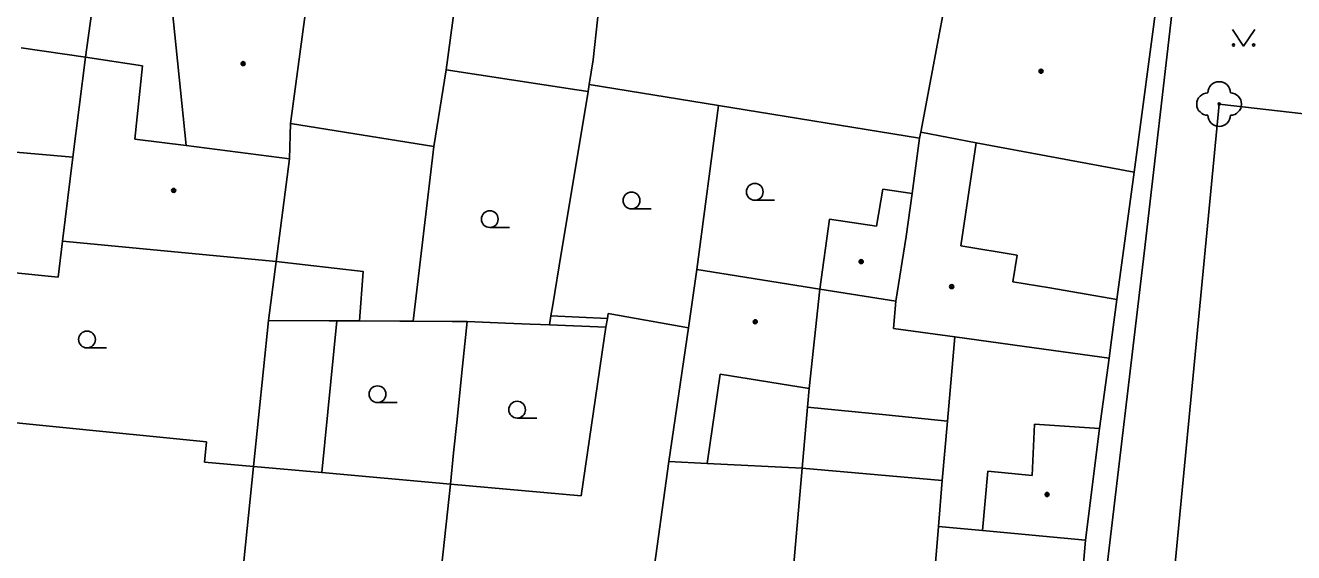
# Model space of a CAD drawing. Extents: x -596229 to -595156, y -1161237 to -1159376.
# Drawn here: x -595246.6 to -595190, y -1160944.6 to -1160921 of the extents above; entities that cross this region are included whole.
import ezdxf

# ---------------------------------------------------------------- set-up
doc = ezdxf.new("R2010")
doc.units = 0
for name, color, linetype in [('DOP - kresba z DSPS bez souradnic', 7, 'Continuous'), ('DOP - rozhrani ploch obecne', 7, 'Continuous'), ('Level 22', 7, 'Continuous'), ('Level 36', 7, 'Continuous'), ('Level 39', 7, 'Continuous'), ('TM - budovy zdene_ betonove - VP', 7, 'Continuous'), ('TM - komunikace - VP', 7, 'Continuous'), ('TM - letecke snimky - pomocna linie', 7, 'Continuous'), ('TM - plot zdeny_ ohradni zed - VP', 7, 'Continuous'), ('TM - rozhrani ploch obecne - VP', 7, 'Continuous')]:
    doc.layers.add(name, color=color, linetype=linetype)

msp = doc.modelspace()

# ---------------------------------------------------------------- linework, layer by layer
at = {"layer": 'DOP - kresba z DSPS bez souradnic'}
for points in [[(-595235.77, -1160934.22), (-595236.44, -1160940.75)], [(-595220.64, -1160934.13), (-595223.16, -1160934.02)]]:
    msp.add_lwpolyline(points, dxfattribs=at)
at = {"layer": 'DOP - rozhrani ploch obecne'}
for points in [[(-595243.94, -1160922.46), (-595243.28, -1160917.71)], [(-595246.81, -1160922.04), (-595243.94, -1160922.46)], [(-595222.42, -1160929.54), (-595221.5, -1160923.98)], [(-595215.68, -1160924.61), (-595216.64, -1160931.94)], [(-595228.38, -1160926.45), (-595229.31, -1160934.26)], [(-595222.7, -1160931.23), (-595222.42, -1160929.54)], [(-595235.77, -1160934.22), (-595235.43, -1160931.58)], [(-595223.08, -1160933.53), (-595222.7, -1160931.23)], [(-595223.16, -1160934.02), (-595223.08, -1160933.53)], [(-595233.06, -1160934.24), (-595235.77, -1160934.22)], [(-595232.71, -1160934.24), (-595233.06, -1160934.24)], [(-595232.25, -1160934.24), (-595232.71, -1160934.24)], [(-595231.7, -1160934.24), (-595232.25, -1160934.24)], [(-595229.91, -1160934.25), (-595231.7, -1160934.24)], [(-595229.31, -1160934.26), (-595229.91, -1160934.25)], [(-595229.31, -1160934.26), (-595227.57, -1160934.27)], [(-595227.57, -1160934.27), (-595226.9, -1160934.27)], [(-595226.9, -1160934.27), (-595227.11, -1160936.26)], [(-595225.18, -1160934.34), (-595226.9, -1160934.27)], [(-595224.09, -1160934.39), (-595225.18, -1160934.34)], [(-595223.63, -1160934.4), (-595224.09, -1160934.39)], [(-595223.23, -1160934.42), (-595223.63, -1160934.4)], [(-595223.23, -1160934.42), (-595223.16, -1160934.02)], [(-595220.71, -1160934.52), (-595223.23, -1160934.42)], [(-595227.11, -1160936.26), (-595227.36, -1160938.78)], [(-595227.36, -1160938.78), (-595227.51, -1160940.14)], [(-595227.51, -1160940.14), (-595227.65, -1160941.54)]]:
    msp.add_lwpolyline(points, dxfattribs=at)
at = {"layer": 'Level 22'}
msp.add_circle((-595193.33, -1160924.55), 0.05, dxfattribs=at)
for centre, start, end in [((-595193.33, -1160924.05), 0, 180), ((-595193.83, -1160924.55), 90, 270), ((-595192.83, -1160924.55), 270, 90), ((-595193.33, -1160925.05), 180, 0)]:
    msp.add_arc(centre, 0.5, start, end, dxfattribs=at)
at = {"layer": 'Level 36'}
for p, q in [((-595219.56, -1160929.235), (-595218.685, -1160929.235)), ((-595214.06, -1160928.845), (-595213.185, -1160928.845)), ((-595225.89, -1160930.065), (-595225.015, -1160930.065)), ((-595243.87, -1160935.445), (-595242.995, -1160935.445)), ((-595230.9, -1160937.895), (-595230.025, -1160937.895)), ((-595224.67, -1160938.585), (-595223.795, -1160938.585))]:
    msp.add_line(p, q, dxfattribs=at)
msp.add_lwpolyline([(-595192.74, -1160921.21), (-595192.24, -1160921.96), (-595191.74, -1160921.21)], dxfattribs=at)
for centre, radius in [((-595192.69, -1160921.91), 0.05), ((-595191.791, -1160921.91), 0.05), ((-595214.06, -1160928.47), 0.375), ((-595219.56, -1160928.86), 0.375), ((-595225.89, -1160929.69), 0.375), ((-595243.87, -1160935.07), 0.375), ((-595230.9, -1160937.52), 0.375), ((-595224.67, -1160938.21), 0.375)]:
    msp.add_circle(centre, radius, dxfattribs=at)
at = {"layer": 'Level 39'}
for centre, radius in [((-595236.9, -1160922.74), 0.09), ((-595236.9, -1160922.74), 0.0398), ((-595201.28, -1160923.08), 0.09), ((-595201.28, -1160923.08), 0.0398), ((-595240, -1160928.41), 0.09), ((-595240, -1160928.41), 0.0398), ((-595209.31, -1160931.59), 0.09), ((-595209.31, -1160931.59), 0.0398), ((-595205.27, -1160932.71), 0.09), ((-595205.27, -1160932.71), 0.0398), ((-595214.04, -1160934.28), 0.09), ((-595214.04, -1160934.28), 0.0398), ((-595201.01, -1160942), 0.09), ((-595201.01, -1160942), 0.0398)]:
    msp.add_circle(centre, radius, dxfattribs=at)
at = {"layer": 'TM - budovy zdene_ betonove - VP'}
for points in [[(-595226.43, -1160912.6), (-595227.84, -1160923.02)], [(-595221.28, -1160922.57), (-595220.3, -1160913.62)], [(-595204.85, -1160916.19), (-595206.65, -1160925.81)], [(-595240.14, -1160919.55), (-595239.44, -1160926.4)], [(-595196.06, -1160919.62), (-595197.13, -1160927.6)], [(-595234.79, -1160925.42), (-595234.13, -1160920.54)], [(-595243.94, -1160922.46), (-595244.5, -1160926.92)], [(-595243.94, -1160922.46), (-595241.39, -1160922.84)], [(-595221.45, -1160923.67), (-595221.28, -1160922.57)], [(-595241.39, -1160922.84), (-595241.74, -1160926.12)], [(-595228.38, -1160926.45), (-595227.84, -1160923.02)], [(-595222, -1160923.91), (-595227.84, -1160923.02)], [(-595221.5, -1160923.98), (-595221.45, -1160923.67)], [(-595221.45, -1160923.67), (-595215.68, -1160924.61)], [(-595222, -1160923.91), (-595221.5, -1160923.98)], [(-595215.68, -1160924.61), (-595206.7, -1160926.07)], [(-595234.83, -1160927), (-595234.79, -1160925.42)], [(-595234.79, -1160925.42), (-595228.38, -1160926.45)], [(-595206.7, -1160926.07), (-595206.65, -1160925.81)], [(-595206.65, -1160925.81), (-595204.18, -1160926.28)], [(-595241.74, -1160926.12), (-595239.44, -1160926.4)], [(-595234.83, -1160927), (-595239.44, -1160926.4)], [(-595206.7, -1160926.07), (-595207.03, -1160928.54)], [(-595204.18, -1160926.28), (-595204.86, -1160930.88)], [(-595204.18, -1160926.28), (-595197.13, -1160927.6)], [(-595244.5, -1160926.92), (-595247.39, -1160926.67)], [(-595244.96, -1160930.67), (-595244.5, -1160926.92)], [(-595235.43, -1160931.58), (-595234.83, -1160927)], [(-595208.35, -1160928.35), (-595208.63, -1160930)], [(-595207.03, -1160928.54), (-595208.35, -1160928.35)], [(-595207.03, -1160928.54), (-595207.3, -1160930.47)], [(-595210.73, -1160929.7), (-595211.16, -1160932.82)], [(-595208.63, -1160930), (-595210.73, -1160929.7)], [(-595207.76, -1160933.36), (-595207.3, -1160930.47)], [(-595245.16, -1160932.28), (-595244.96, -1160930.67)], [(-595235.43, -1160931.58), (-595244.96, -1160930.67)], [(-595202.34, -1160931.3), (-595204.86, -1160930.88)], [(-595254.49, -1160931.35), (-595245.16, -1160932.28)], [(-595202.54, -1160932.49), (-595202.34, -1160931.3)], [(-595216.64, -1160931.94), (-595217.02, -1160934.55)], [(-595211.16, -1160932.82), (-595216.64, -1160931.94)], [(-595200.89, -1160932.77), (-595202.54, -1160932.49)], [(-595197.9, -1160933.28), (-595200.89, -1160932.77)], [(-595211.63, -1160937.26), (-595211.16, -1160932.82)], [(-595211.16, -1160932.82), (-595207.76, -1160933.36)], [(-595198.14, -1160935.08), (-595197.9, -1160933.28)], [(-595207.76, -1160933.36), (-595207.87, -1160934.58)], [(-595220.64, -1160934.13), (-595220.71, -1160934.52)], [(-595220.6, -1160933.91), (-595220.64, -1160934.13)], [(-595217.02, -1160934.55), (-595220.6, -1160933.91)], [(-595221.81, -1160942.06), (-595220.71, -1160934.52)], [(-595217.89, -1160940.52), (-595217.02, -1160934.55)], [(-595207.87, -1160934.58), (-595205.13, -1160934.96)], [(-595205.13, -1160934.96), (-595202.02, -1160935.39)], [(-595202.02, -1160935.39), (-595198.24, -1160935.91)], [(-595198.14, -1160935.08), (-595198.24, -1160935.91)], [(-595215.61, -1160936.62), (-595216.19, -1160940.61)], [(-595211.63, -1160937.26), (-595215.61, -1160936.62)], [(-595251.83, -1160938.32), (-595238.53, -1160939.65)], [(-595201.67, -1160941.15), (-595201.57, -1160938.86)], [(-595201.57, -1160938.86), (-595198.67, -1160939.05)], [(-595198.67, -1160939.05), (-595199.3, -1160944.04)], [(-595238.53, -1160939.65), (-595238.62, -1160940.55)], [(-595238.62, -1160940.55), (-595236.44, -1160940.75)], [(-595219.42, -1160951.55), (-595217.89, -1160940.52)], [(-595216.19, -1160940.61), (-595217.89, -1160940.52)], [(-595216.19, -1160940.61), (-595211.94, -1160940.82)], [(-595236.44, -1160940.75), (-595237.38, -1160949.94)], [(-595236.44, -1160940.75), (-595233.39, -1160941.02)], [(-595233.39, -1160941.02), (-595227.65, -1160941.54)], [(-595211.94, -1160940.82), (-595212.44, -1160946.46)], [(-595203.89, -1160943.61), (-595203.66, -1160940.96)], [(-595203.66, -1160940.96), (-595201.67, -1160941.15)], [(-595227.65, -1160941.54), (-595228.64, -1160950.75)], [(-595227.65, -1160941.54), (-595221.81, -1160942.06)], [(-595206.61, -1160952.62), (-595205.86, -1160943.43)], [(-595205.86, -1160943.43), (-595203.89, -1160943.61)], [(-595203.89, -1160943.61), (-595199.3, -1160944.04)], [(-595199.3, -1160944.04), (-595200.09, -1160953.21)]]:
    msp.add_lwpolyline(points, dxfattribs=at)
at = {"layer": 'TM - komunikace - VP'}
msp.add_lwpolyline([(-595189.55, -1160924.99), (-595193.33, -1160924.55), (-595195.9, -1160951.45), (-595191.88, -1160951.87)], dxfattribs=at)
at = {"layer": 'TM - letecke snimky - pomocna linie'}
for points in [[(-595235.43, -1160931.58), (-595231.54, -1160932.04), (-595231.7, -1160934.24)], [(-595232.71, -1160934.24), (-595233.39, -1160941.02)], [(-595205.46, -1160938.72), (-595205.13, -1160934.96)], [(-595211.7, -1160938.09), (-595208.21, -1160938.44), (-595205.46, -1160938.72)], [(-595205.69, -1160941.37), (-595205.46, -1160938.72)], [(-595205.69, -1160941.37), (-595211.94, -1160940.82)], [(-595205.86, -1160943.43), (-595205.69, -1160941.37)]]:
    msp.add_lwpolyline(points, dxfattribs=at)
at = {"layer": 'TM - plot zdeny_ ohradni zed - VP'}
for points in [[(-595197.13, -1160927.6), (-595197.9, -1160933.28)], [(-595198.24, -1160935.91), (-595198.67, -1160939.05)], [(-595211.63, -1160937.26), (-595211.7, -1160938.09)], [(-595211.7, -1160938.09), (-595211.94, -1160940.82)]]:
    msp.add_lwpolyline(points, dxfattribs=at)
at = {"layer": 'TM - rozhrani ploch obecne - VP'}
msp.add_lwpolyline([(-595195.36, -1160919.72), (-595196.68, -1160931.21), (-595198.42, -1160945.9), (-595199.44, -1160954.74), (-595199.47, -1160956.89)], dxfattribs=at)

doc.saveas('drawing.dxf')
